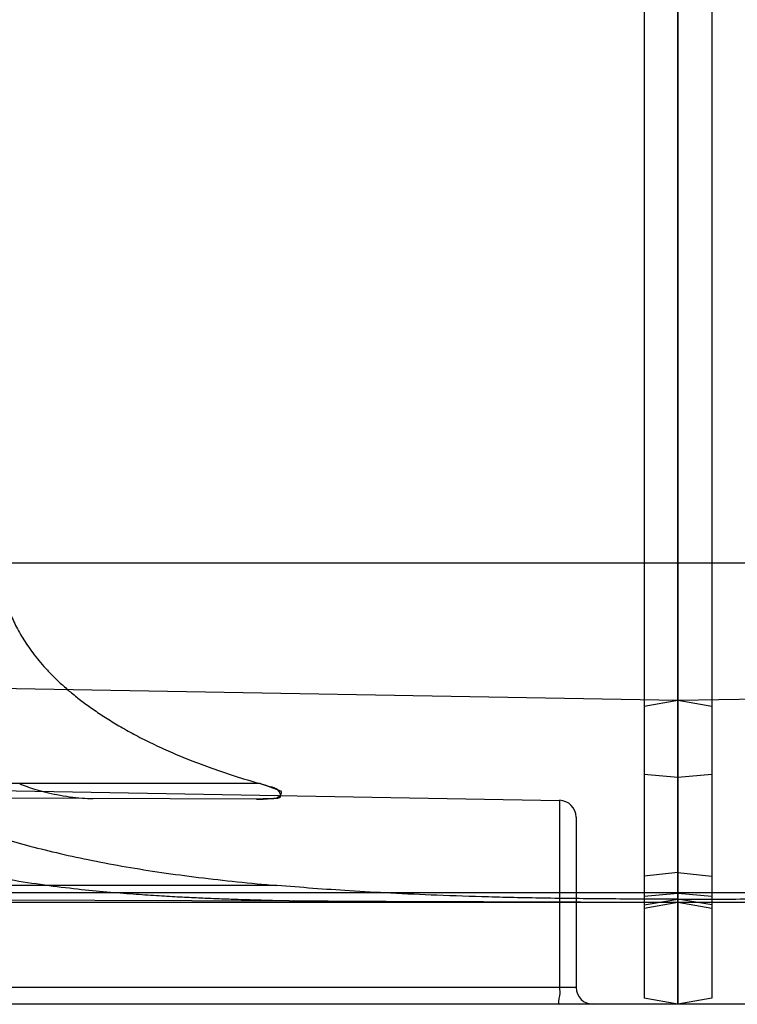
# Model space of a CAD drawing. Header units: millimetres. Extents: x 0 to 297, y 0 to 210.
# Tile 286 of 499: x 144.724 to 144.872, y 157.07 to 157.273. Entities that reach past the tile are written whole.
import ezdxf

# ---------------------------------------------------------------- set-up
doc = ezdxf.new("R2010")
doc.units = ezdxf.units.MM
doc.header["$LTSCALE"] = 16.335
doc.layers.add('INTFCLR_1', color=7, linetype='CONTINUOUS')
doc.layers.add('INTFCLR_72935', color=7, linetype='CONTINUOUS')

msp = doc.modelspace()

# ---------------------------------------------------------------- linework, layer by layer
at = {"layer": 'INTFCLR_1', "color": 6, "linetype": 'Continuous'}
for p, q in [((144.85961, 157.09345), (144.85961, 160.33794)), ((144.85261, 160.3367), (144.85261, 157.07169)), ((144.85261, 157.09095), (144.85961, 157.09214)), ((144.85961, 157.07045), (144.85961, 157.09145))]:
    msp.add_line(p, q, dxfattribs=at)
at = {"layer": 'INTFCLR_1', "color": 9, "linetype": 'Continuous'}
for p, q in [((145.05942, 157.16145), (144.85261, 157.16145)), ((145.21885, 157.13936), (144.85961, 157.13309)), ((144.85961, 157.13309), (144.85261, 157.13186)), ((144.85961, 157.11724), (144.85261, 157.11786)), ((144.85961, 157.09762), (144.85261, 157.09689)), ((144.85961, 157.09345), (144.85261, 157.09339)), ((144.85961, 157.0933), (144.85261, 157.09269)), ((145.12341, 157.09346), (144.85961, 157.09345)), ((144.85961, 157.09145), (144.85261, 157.09022)), ((145.17981, 157.09257), (144.85961, 157.09145)), ((145.18808, 157.09145), (144.85961, 157.09145)), ((144.85961, 157.07045), (144.85261, 157.07169)), ((145.13224, 157.07045), (144.85961, 157.07045))]:
    msp.add_line(p, q, dxfattribs=at)
at = {"layer": 'INTFCLR_1', "color": 7, "linetype": 'Continuous'}
for p, q in [((144.85961, 157.09145), (144.85961, 157.09345)), ((144.85961, 157.09345), (144.85961, 157.09204))]:
    msp.add_line(p, q, dxfattribs=at)
at = {"layer": 'INTFCLR_1', "color": 6, "linetype": 'Continuous'}
msp.add_open_spline([(144.85961, 157.09214), (144.86417, 157.09213), (144.87318, 157.09216), (144.88622, 157.0923), (144.89824, 157.09255), (144.90897, 157.0929), (144.91852, 157.09333), (144.92703, 157.09381), (144.93485, 157.09435), (144.93984, 157.09475), (144.94232, 157.09495)], degree=3, knots=[0, 0, 0, 0, 0.16526, 0.326716, 0.472323, 0.600946, 0.715872, 0.818703, 0.909924, 1, 1, 1, 1], dxfattribs=at)
at = {"layer": 'INTFCLR_72935', "color": 6, "linetype": 'Continuous'}
for p, q in [((144.85961, 160.33794), (144.85961, 157.07045)), ((144.86661, 160.3367), (144.86661, 157.07169)), ((144.86661, 157.09095), (144.85961, 157.09214))]:
    msp.add_line(p, q, dxfattribs=at)
at = {"layer": 'INTFCLR_72935', "color": 9, "linetype": 'Continuous'}
for p, q in [((144.86661, 157.16145), (144.65979, 157.16145)), ((144.85961, 157.13309), (144.50036, 157.13936)), ((144.86661, 157.13186), (144.85961, 157.13309)), ((144.48631, 157.1186), (144.83517, 157.11251)), ((144.86661, 157.11786), (144.85961, 157.11724)), ((144.77342, 157.11595), (144.66775, 157.11595)), ((144.77267, 157.11276), (144.67604, 157.1131)), ((144.83517, 157.11251), (144.83517, 157.07395)), ((144.83861, 157.10902), (144.83861, 157.07395)), ((144.85961, 157.09762), (144.86661, 157.09689)), ((144.7769, 157.09495), (144.53537, 157.09495)), ((144.85961, 157.09345), (144.5958, 157.09346)), ((144.86661, 157.09269), (144.85961, 157.0933)), ((144.85961, 157.09145), (144.53114, 157.09145)), ((144.85961, 157.09145), (144.53941, 157.09257)), ((144.86661, 157.09022), (144.85961, 157.09145)), ((144.83861, 157.07395), (144.58691, 157.07395)), ((144.86661, 157.07169), (144.85961, 157.07045)), ((144.85961, 157.07045), (144.58697, 157.07045))]:
    msp.add_line(p, q, dxfattribs=at)
at = {"layer": 'INTFCLR_72935', "color": 7, "linetype": 'Continuous'}
msp.add_line((144.78748, 157.09171), (144.7803, 157.09181), dxfattribs=at)
at = {"layer": 'INTFCLR_72935', "color": 9, "linetype": 'Continuous'}
for centre, start, end in [((144.83511, 157.10902), 360, 89), ((144.84211, 157.07395), 180, 270)]:
    msp.add_arc(centre, 0.0035, start, end, dxfattribs=at)
at = {"layer": 'INTFCLR_72935', "color": 7, "linetype": 'Continuous'}
for centre, radius, start, end in [((144.79454, 157.86063), 0.76895, 267.86502, 268.40211), ((144.79416, 157.84895), 0.75726, 267.86082, 268.40628), ((144.79702, 157.94891), 0.85726, 268.40077, 268.88232), ((144.79691, 157.94434), 0.85269, 268.39954, 268.88382)]:
    msp.add_arc(centre, radius, start, end, dxfattribs=at)
at = {"layer": 'INTFCLR_72935', "color": 6, "linetype": 'Continuous'}
for points, knots in [([(144.63721, 157.16145), (144.63721, 157.16079), (144.63724, 157.15947), (144.63738, 157.15748), (144.63761, 157.15549), (144.63793, 157.1535), (144.63835, 157.1515), (144.63887, 157.1495), (144.63949, 157.14751), (144.64021, 157.1455), (144.64104, 157.1435), (144.64197, 157.14149), (144.64302, 157.13948), (144.64418, 157.13747), (144.64546, 157.13546), (144.64688, 157.13344), (144.64842, 157.13143), (144.6501, 157.12942), (144.65193, 157.12741), (144.65391, 157.12541), (144.65606, 157.12341), (144.65837, 157.12143), (144.66086, 157.11946), (144.66353, 157.11751), (144.66641, 157.11558), (144.6695, 157.11367), (144.67282, 157.1118), (144.67637, 157.10995), (144.68018, 157.10815), (144.68427, 157.10639), (144.68865, 157.10468), (144.69336, 157.10303), (144.69842, 157.10145), (144.70389, 157.09993), (144.70979, 157.0985), (144.71613, 157.09718), (144.72289, 157.09597), (144.72754, 157.09528), (144.72993, 157.09495)], [0, 0, 0, 0, 0.016016, 0.032071, 0.048205, 0.064456, 0.080866, 0.097472, 0.114321, 0.131449, 0.148907, 0.166734, 0.184982, 0.203694, 0.222928, 0.242729, 0.26316, 0.284273, 0.306137, 0.328811, 0.35237, 0.376885, 0.402438, 0.429115, 0.457012, 0.486233, 0.516887, 0.549108, 0.583029, 0.618828, 0.656687, 0.696822, 0.739456, 0.785012, 0.833929, 0.886203, 0.941627, 1, 1, 1, 1]), ([(144.65979, 157.16145), (144.65979, 157.16084), (144.65982, 157.1596), (144.65996, 157.15774), (144.66019, 157.15588), (144.66051, 157.15402), (144.66092, 157.15215), (144.66143, 157.15028), (144.66204, 157.1484), (144.66275, 157.14652), (144.66357, 157.14462), (144.66451, 157.14272), (144.66555, 157.14081), (144.66672, 157.13889), (144.66802, 157.13696), (144.66946, 157.13502), (144.67103, 157.13308), (144.67276, 157.13113), (144.67465, 157.12918), (144.67671, 157.12722), (144.67896, 157.12526), (144.68139, 157.1233), (144.68403, 157.12135), (144.6869, 157.1194), (144.69, 157.11747), (144.69336, 157.11555), (144.69699, 157.11365), (144.70092, 157.11178), (144.70517, 157.10993), (144.70978, 157.10813), (144.71478, 157.10636), (144.7202, 157.10465), (144.72605, 157.10302), (144.73229, 157.10149), (144.73891, 157.10007), (144.74588, 157.09877), (144.75318, 157.09761), (144.76082, 157.09659), (144.76876, 157.09569), (144.77415, 157.09519), (144.7769, 157.09495)], [0, 0, 0, 0, 0.012667, 0.025372, 0.038154, 0.051051, 0.064103, 0.077349, 0.090833, 0.104595, 0.118681, 0.133135, 0.148009, 0.16335, 0.179214, 0.195653, 0.212734, 0.230513, 0.249065, 0.268455, 0.28877, 0.310087, 0.332508, 0.356127, 0.381061, 0.407424, 0.435373, 0.465065, 0.496667, 0.53039, 0.566552, 0.605386, 0.646888, 0.690925, 0.737211, 0.785628, 0.836202, 0.888884, 0.943529, 1, 1, 1, 1]), ([(144.71981, 157.16145), (144.71981, 157.16099), (144.71984, 157.16005), (144.71995, 157.15864), (144.72014, 157.15723), (144.7204, 157.15582), (144.72074, 157.15439), (144.72117, 157.15296), (144.72168, 157.15151), (144.72228, 157.15005), (144.72298, 157.14857), (144.72378, 157.14708), (144.72468, 157.14556), (144.72571, 157.14403), (144.72685, 157.14248), (144.72813, 157.1409), (144.72956, 157.13931), (144.73114, 157.13769), (144.73289, 157.13605), (144.73482, 157.1344), (144.73696, 157.13272), (144.73931, 157.13103), (144.74189, 157.12932), (144.74473, 157.12761), (144.74785, 157.12588), (144.75127, 157.12416), (144.75502, 157.12244), (144.75911, 157.12074), (144.76356, 157.11907), (144.76836, 157.11745), (144.77169, 157.11645), (144.77342, 157.11595)], [0, 0, 0, 0, 0.018684, 0.037447, 0.056372, 0.07554, 0.095036, 0.114947, 0.135366, 0.156387, 0.178109, 0.20064, 0.224093, 0.248586, 0.274255, 0.301233, 0.329677, 0.359742, 0.391612, 0.425468, 0.461532, 0.500014, 0.541177, 0.585273, 0.632637, 0.6836, 0.738471, 0.797483, 0.860731, 0.928227, 1, 1, 1, 1]), ([(144.77342, 157.11595), (144.77397, 157.1158), (144.77508, 157.11549), (144.77635, 157.1149), (144.77825, 157.11445), (144.77703, 157.1127), (144.77505, 157.11296), (144.7736, 157.11275), (144.77267, 157.11276)], [0, 0, 0, 0, 0.164757, 0.317421, 0.447865, 0.577222, 0.731447, 1, 1, 1, 1]), ([(144.77267, 157.11276), (144.77328, 157.11276), (144.77452, 157.11275), (144.77598, 157.11297), (144.77812, 157.11292), (144.77713, 157.11503), (144.77533, 157.11525), (144.77412, 157.11575), (144.77342, 157.11595)], [0, 0, 0, 0, 0.178697, 0.342526, 0.480681, 0.624738, 0.788817, 1, 1, 1, 1]), ([(144.85961, 157.09214), (144.85505, 157.09213), (144.84603, 157.09216), (144.833, 157.0923), (144.82098, 157.09255), (144.81024, 157.0929), (144.8007, 157.09333), (144.79218, 157.09381), (144.78436, 157.09435), (144.77937, 157.09475), (144.7769, 157.09495)], [0, 0, 0, 0, 0.16526, 0.326715, 0.472323, 0.600945, 0.715872, 0.818703, 0.909924, 1, 1, 1, 1])]:
    msp.add_open_spline(points, degree=3, knots=knots, dxfattribs=at)
at = {"layer": 'INTFCLR_72935', "color": 7, "linetype": 'Continuous'}
for points, knots in [([(144.72383, 157.11595), (144.72432, 157.11573), (144.72542, 157.11529), (144.72721, 157.11471), (144.72927, 157.11416), (144.7316, 157.11366), (144.7341, 157.11324), (144.7366, 157.11296), (144.73823, 157.11288), (144.739, 157.11288)], [0, 0, 0, 0, 0.105104, 0.226828, 0.363626, 0.515894, 0.684724, 0.852461, 1, 1, 1, 1]), ([(144.72993, 157.09495), (144.73214, 157.09466), (144.73635, 157.09416), (144.74234, 157.09359), (144.74769, 157.09318), (144.75245, 157.09286), (144.75674, 157.09262), (144.76061, 157.09243), (144.76413, 157.09228), (144.76733, 157.09216), (144.77026, 157.09206), (144.77293, 157.09198), (144.77538, 157.09192), (144.77762, 157.09187), (144.77968, 157.09182), (144.78157, 157.09179), (144.78327, 157.09176), (144.78523, 157.09173), (144.78661, 157.09171), (144.78748, 157.09171)], [0, 0, 0, 0, 0.115975, 0.220471, 0.312682, 0.394943, 0.469004, 0.535946, 0.596708, 0.652061, 0.702603, 0.748937, 0.791348, 0.830031, 0.865677, 0.898261, 0.928162, 0.954403, 1, 1, 1, 1])]:
    msp.add_open_spline(points, degree=3, knots=knots, dxfattribs=at)
at = {"layer": 'INTFCLR_72935', "color": 9, "linetype": 'Continuous'}
msp.add_open_spline([(144.83517, 157.07395), (144.83517, 157.07337), (144.83545, 157.0725), (144.83465, 157.07045), (144.83523, 157.07045)], degree=3, knots=[0, 0, 0, 0, 0.499889, 1, 1, 1, 1], dxfattribs=at)

doc.saveas('drawing.dxf')
